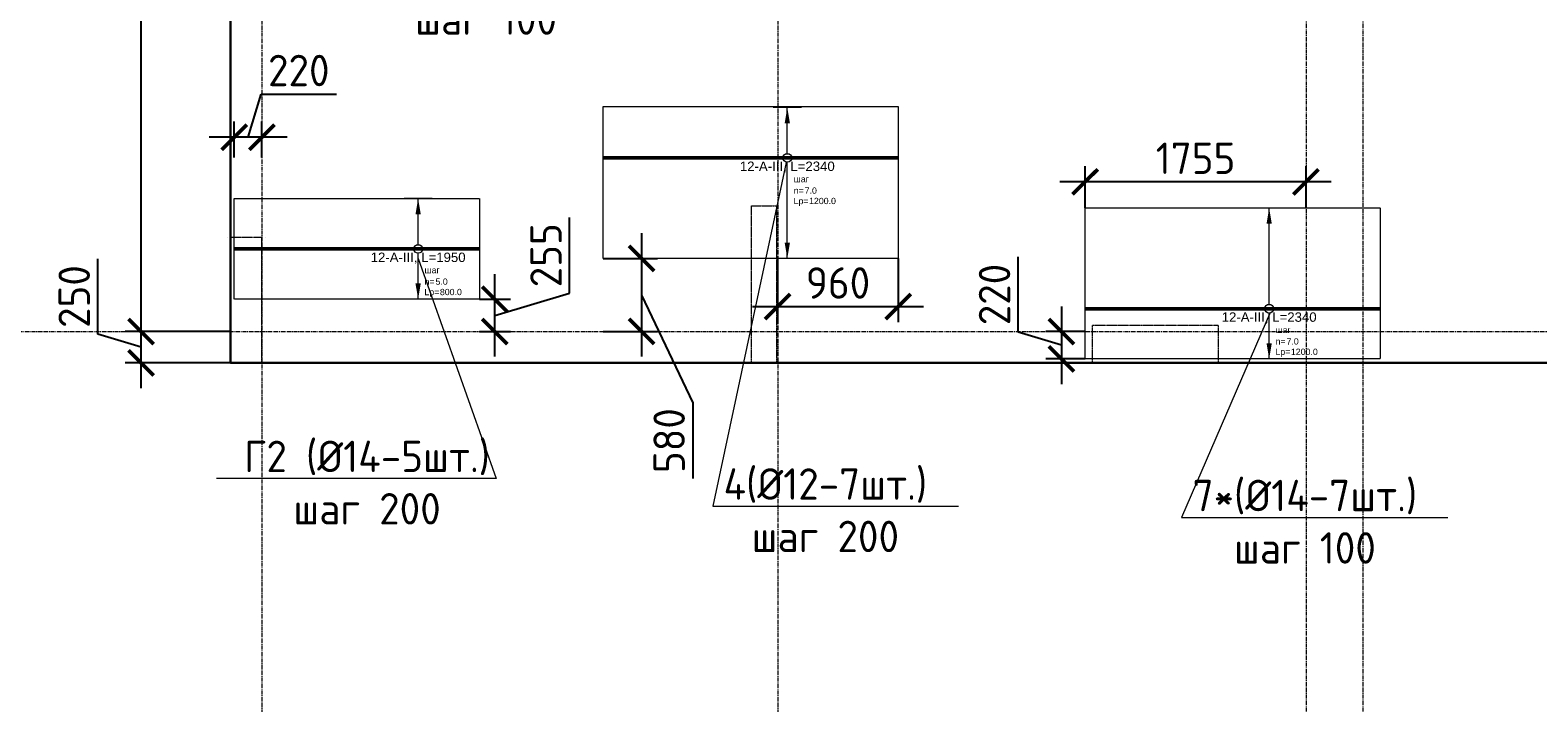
# Model space of a CAD drawing. Header units: millimetres. Extents: x -5898314 to 1055204, y -720802 to 1562611.
# Tile 279 of 362: x 1499 to 13483, y -47958 to -42607. Entities that reach past the tile are written whole.
import ezdxf
from ezdxf import colors
from ezdxf.entities.mleader import LeaderData, LeaderLine
from ezdxf.enums import TextEntityAlignment as Align
from ezdxf.math import Vec2, Vec3

# ---------------------------------------------------------------- set-up
doc = ezdxf.new("R2010")
doc.units = ezdxf.units.MM
doc.set_wipeout_variables(frame=1)
for name, pattern in [('01 Штриховая _4 мм_', [6, 3.5, -2.5]), ('______5', [1100, 800, -100, 100, -100]), ('DASHED', [7, 5, -2, 0]), ('GOST2.303 4', [7, 5, -2, 0]), ('осевая', [50.8, 31.75, -6.35, 6.35, -6.35])]:
    doc.linetypes.add(name, pattern=pattern)
for name, color, linetype, lineweight in [('907Сл Осевые', 1, 'Continuous', 0), ('АрмСтер', 2, 'Continuous', 50), ('контур распр. стерхней', 2, 'GOST2.303 4', 20), ('Оси', 40, '______5', 18), ('Перекрытие ж_бетон', 1, 'Continuous', 30), ('подоснова', 151, 'Continuous', 5), ('РАЗМЕРЫ', 1, 'Continuous', 9)]:
    doc.layers.add(name, color=color, linetype=linetype, lineweight=lineweight)
doc.layers.add('АрмСтер_атрибуты', color=2, linetype='Continuous', lineweight=0, plot=False)
doc.layers.add('Колонна_ бетон', color=7, linetype='Continuous', lineweight=50, true_color=0xb4b496)
doc.styles.add('GOST-2.304_Type-B', font='GOST_Common.ttf')
doc.styles.get("Standard").update_dxf_attribs({"font": 'arial.ttf'})
doc.styles.add('Аннотативный', font='arial.ttf')
doc.dimstyles.new('СПДС', dxfattribs={"dimscale": 100, "dimtxt": 2.5, "dimasz": 2, "dimexe": 1.25, "dimexo": 0, "dimtad": 1, "dimdec": 0, "dimrnd": 5, "dimtxsty": 'GOST-2.304_Type-B', "dimblk": 'ARCHTICK', "dimcen": 2.5, "dimdle": 2, "dimclrd": 1, "dimclre": 1, "dimclrt": 1, "dimadec": 0, "dimazin": 2, "dimtfac": 0.75, "dimtdec": 0, "dimtmove": 1, "dimatfit": 3, "dimfxl": 1, "dimtfillclr": 256, "dimtolj": 1, "dimarcsym": 1})

# ---------------------------------------------------------------- blocks, each defined once
blk = doc.blocks.new('_ArchTick')
at = {"color": 0, "linetype": 'ByBlock', "const_width": 0.15}
blk.add_lwpolyline([(-0.5, -0.5), (0.5, 0.5)], dxfattribs=at)
blk = doc.blocks.new('*D1317')
at = {"layer": 'DEFPOINTS', "color": 0, "lineweight": 0, "transparency": 16777216}
for p in [(2380, -45004), (3091, -45004), (3091, -45254)]:
    blk.add_point(p, dxfattribs=at)
at = {"layer": 'РАЗМЕРЫ', "color": 1, "lineweight": -2, "transparency": 16777216}
for p, q in [((2036, -45026), (2036, -44426)), ((2380, -45454), (2380, -44804)), ((2380, -45129), (2036, -45026)), ((3091, -45004), (2255, -45004)), ((3091, -45254), (2255, -45254))]:
    blk.add_line(p, q, dxfattribs=at)
at = {"layer": 'РАЗМЕРЫ', "color": 1, "lineweight": -2, "transparency": 16777216, "xscale": 200, "yscale": 200, "zscale": 200}
for p, rotation in [((2380, -45004), 90), ((2380, -45254), 270)]:
    blk.add_blockref('_ArchTick', p, dxfattribs=dict(at, rotation=rotation))
at = {"layer": 'РАЗМЕРЫ', "color": 1, "lineweight": 0, "transparency": 16777216, "insert": (1849, -44726), "char_height": 250, "attachment_point": 5, "rotation": 90, "style": 'GOST-2.304_Type-B'}
blk.add_mtext('\\A1;250', dxfattribs=at)
blk = doc.blocks.new('*D1318')
at = {"layer": 'DEFPOINTS', "color": 0, "lineweight": 0, "transparency": 16777216}
for p in [(2380, -28604), (3091, -28604), (2673, -45004)]:
    blk.add_point(p, dxfattribs=at)
at = {"layer": 'РАЗМЕРЫ', "color": 1, "lineweight": -2, "transparency": 16777216}
for p, q in [((2380, -45204), (2380, -28404)), ((3091, -28604), (2255, -28604)), ((2673, -45004), (2255, -45004))]:
    blk.add_line(p, q, dxfattribs=at)
at = {"layer": 'РАЗМЕРЫ', "color": 1, "lineweight": -2, "transparency": 16777216, "xscale": 200, "yscale": 200, "zscale": 200}
for p, rotation in [((2380, -28604), 90), ((2380, -45004), 270)]:
    blk.add_blockref('_ArchTick', p, dxfattribs=dict(at, rotation=rotation))
at = {"layer": 'РАЗМЕРЫ', "color": 1, "lineweight": 0, "transparency": 16777216, "insert": (2193, -36804), "char_height": 250, "attachment_point": 5, "rotation": 90, "style": 'GOST-2.304_Type-B'}
blk.add_mtext('\\A1;16400', dxfattribs=at)
blk = doc.blocks.new('подложка стн 1-го этажа')
at = {"layer": 'Колонна_ бетон', "color": 252, "linetype": 'DASHED', "lineweight": 0, "ltscale": 0.5, "true_color": 0x939598, "transparency": 33554687}
for p, q in [((11936, 10712, -760), (11936, 10712, -760)), ((11936, 9462, -760), (11936, 10712, -760)), ((11936, 10712, -760), (12136, 10712, -760)), ((11936, 10712, -760), (11936, 10712, -760)), ((11936, 9462, -760), (11936, 10712, -760)), ((11936, 10712, -760), (12136, 10712, -760)), ((12136, 10712, -760), (12136, 10712, -760)), ((12136, 9462, -760), (12136, 10712, -760)), ((12136, 10712, -760), (12136, 10712, -760)), ((12136, 9462, -760), (12136, 10712, -760)), ((7769, 10462, -560), (7769, 10462, -560)), ((7769, 10462, -560), (7769, 10462, -560)), ((7794, 10462, -560), (8044, 10462, -560)), ((7794, 9462, -560), (7794, 10462, -560)), ((7794, 10462, -560), (8044, 10462, -560)), ((7794, 9462, -560), (7794, 10462, -560)), ((8044, 9462, -560), (8044, 10462, -560)), ((8044, 9462, -560), (8044, 10462, -560)), ((8069, 10462, -560), (8069, 10462, -560)), ((8069, 10462, -560), (8069, 10462, -560)), ((14644, 9762, -200), (14644, 9462, -200)), ((14644, 9762, -200), (15644, 9762, -200)), ((14644, 9762, -200), (14644, 9462, -200)), ((14644, 9762, -200), (15644, 9762, -200)), ((15644, 9762, -200), (15644, 9462, -200)), ((15644, 9762, -200), (15644, 9462, -200)), ((7794, 9462, -560), (7794, 9462, -560)), ((7794, 9462, -560), (8046, 9462, -560)), ((7794, 9462, -560), (7794, 9462, -560)), ((7794, 9462, -560), (8046, 9462, -560)), ((8046, 9462, -560), (8046, 9462, -560)), ((8046, 9462, -560), (8046, 9462, -560)), ((11936, 9462, -760), (11936, 9462, -760)), ((11936, 9462, -760), (12136, 9462, -760)), ((11936, 9462, -760), (11936, 9462, -760)), ((11936, 9462, -760), (12136, 9462, -760)), ((12136, 9462, -760), (12136, 9462, -760)), ((12136, 9462, -760), (12136, 9462, -760)), ((15644, 9462, -200), (14644, 9462, -200)), ((15644, 9462, -200), (14644, 9462, -200))]:
    blk.add_line(p, q, dxfattribs=at)
blk = doc.blocks.new('оси блок 2')
at = {"layer": 'Оси', "color": 16, "linetype": 'осевая', "lineweight": 0, "transparency": 33554687}
for p, q in [((-85704.7, -322543), (-85704.7, -347930)), ((-81604.7, -322543), (-81604.7, -347914.1)), ((-77404.7, -323084.4), (-77404.7, -347462.5)), ((-76954.7, -323084.4), (-76954.7, -347468.4)), ((-89822.3, -342701.3), (-37238.5, -342701.3))]:
    blk.add_line(p, q, dxfattribs=at)
blk = doc.blocks.new('_None')
blk = doc.blocks.new('*U1303')
at = {"layer": 'РАЗМЕРЫ'}
for p, q in [((112, 400), (-112, 400)), ((112, -400), (-112, -400))]:
    blk.add_line(p, q, dxfattribs=at)
at = {"layer": 'РАЗМЕРЫ', "ltscale": 15}
blk.add_line((0, -400), (0, 400), dxfattribs=at)
at = {"layer": 'РАЗМЕРЫ'}
for points in [[(0, 400), (21, 275), (-21, 275)], [(0, -400), (21, -275), (-21, -275)]]:
    blk.add_solid(points, dxfattribs=at)
at = {"layer": 'АрмСтер_атрибуты', "color": 215, "ltscale": 15, "style": 'Аннотативный'}
for s, p in [('шаг', (51, -194)), ('Lр=', (50, -368)), ('n=', (51, -285))]:
    blk.add_text(s, height=50, dxfattribs=at).set_placement(p)
at = {"layer": 'АрмСтер_атрибуты', "flags": 9}
for tag, p in [('МАССА', (-1034, 190)), ('ОБОЗНАЧЕНИЕ', (-1034, 76))]:
    blk.add_attdef(tag, p, '', height=75, dxfattribs=at)
at = {"layer": 'АрмСтер_атрибуты', "style": 'Аннотативный', "flags": 8}
blk.add_attdef('ПОЗ', (110, 30), '', height=75, dxfattribs=at)
at = {"layer": 'АрмСтер_атрибуты', "color": 215, "style": 'Аннотативный'}
for tag, p, flags in [('КОЛ', (138, -285), 8), ('ШАГ', (191, -194), 10), ('ШИРИНА', (173, -368), 8)]:
    blk.add_attdef(tag, p, '', height=50, dxfattribs=dict(at, flags=flags))
at = {"linetype": 'Continuous', "lineweight": 0}
blk.add_wipeout([(35, 0), (28, 21), (11, 33), (-11, 33), (-28, 21), (-35, 0), (-28, -21), (-11, -33), (11, -33), (28, -21)], dxfattribs=at)
at = {"color": 0, "linetype": 'ByBlock', "lineweight": -2, "ltscale": 100}
blk.add_line((-1463, 0), (487, 0), dxfattribs=at)
at = {"layer": 'РАЗМЕРЫ'}
blk.add_circle((0, 0), 35, dxfattribs=at)
at = {"layer": 'АрмСтер_атрибуты', "style": 'Аннотативный', "flags": 8}
blk.add_attdef('НАИМЕНОВАНИЕ', text='', height=75, dxfattribs=at).set_placement((0, -29), align=Align.TOP_CENTER)
blk = doc.blocks.new('*U1276')
at = {"layer": 'РАЗМЕРЫ'}
for p, q in [((112, 400), (-112, 400)), ((112, -800), (-112, -800))]:
    blk.add_line(p, q, dxfattribs=at)
at = {"layer": 'РАЗМЕРЫ', "ltscale": 15}
blk.add_line((0, -800), (0, 400), dxfattribs=at)
at = {"layer": 'РАЗМЕРЫ'}
for points in [[(0, 400), (21, 275), (-21, 275)], [(0, -800), (21, -675), (-21, -675)]]:
    blk.add_solid(points, dxfattribs=at)
at = {"layer": 'АрмСтер_атрибуты', "color": 215, "ltscale": 15, "style": 'Аннотативный'}
for s, p in [('шаг', (51, -194)), ('Lр=', (50, -368)), ('n=', (51, -285))]:
    blk.add_text(s, height=50, dxfattribs=at).set_placement(p)
at = {"layer": 'АрмСтер_атрибуты', "style": 'Аннотативный', "flags": 8}
blk.add_attdef('ПОЗ', (110, 30), '', height=75, dxfattribs=at)
at = {"layer": 'АрмСтер_атрибуты', "flags": 9}
for tag, p in [('МАССА', (-1034, -210)), ('ОБОЗНАЧЕНИЕ', (-1034, -324))]:
    blk.add_attdef(tag, p, '', height=75, dxfattribs=at)
at = {"layer": 'АрмСтер_атрибуты', "color": 215, "style": 'Аннотативный'}
for tag, p, flags in [('КОЛ', (138, -285), 8), ('ШАГ', (191, -194), 10), ('ШИРИНА', (173, -368), 8)]:
    blk.add_attdef(tag, p, '', height=50, dxfattribs=dict(at, flags=flags))
at = {"linetype": 'Continuous', "lineweight": 0}
blk.add_wipeout([(35, 0), (28, 21), (11, 33), (-11, 33), (-28, 21), (-35, 0), (-28, -21), (-11, -33), (11, -33), (28, -21)], dxfattribs=at)
at = {"color": 0, "linetype": 'ByBlock', "lineweight": -2, "ltscale": 100}
blk.add_line((-1463, 0), (877, 0), dxfattribs=at)
at = {"layer": 'РАЗМЕРЫ'}
blk.add_circle((0, 0), 35, dxfattribs=at)
at = {"layer": 'АрмСтер_атрибуты', "style": 'Аннотативный', "flags": 8}
blk.add_attdef('НАИМЕНОВАНИЕ', text='', height=75, dxfattribs=at).set_placement((0, -29), align=Align.TOP_CENTER)
blk = doc.blocks.new('*U1275')
at = {"layer": 'РАЗМЕРЫ'}
for p, q in [((112, 800), (-112, 800)), ((112, -400), (-112, -400))]:
    blk.add_line(p, q, dxfattribs=at)
at = {"layer": 'РАЗМЕРЫ', "ltscale": 15}
blk.add_line((0, -400), (0, 800), dxfattribs=at)
at = {"layer": 'РАЗМЕРЫ'}
for points in [[(0, 800), (21, 675), (-21, 675)], [(0, -400), (21, -275), (-21, -275)]]:
    blk.add_solid(points, dxfattribs=at)
at = {"layer": 'АрмСтер_атрибуты', "color": 215, "ltscale": 15, "style": 'Аннотативный'}
for s, p in [('шаг', (51, -194)), ('Lр=', (50, -368)), ('n=', (51, -285))]:
    blk.add_text(s, height=50, dxfattribs=at).set_placement(p)
at = {"layer": 'АрмСтер_атрибуты', "flags": 9}
for tag, p in [('МАССА', (-1034, 190)), ('ОБОЗНАЧЕНИЕ', (-1034, 76))]:
    blk.add_attdef(tag, p, '', height=75, dxfattribs=at)
at = {"layer": 'АрмСтер_атрибуты', "style": 'Аннотативный', "flags": 8}
blk.add_attdef('ПОЗ', (110, 30), '', height=75, dxfattribs=at)
at = {"layer": 'АрмСтер_атрибуты', "color": 215, "style": 'Аннотативный'}
for tag, p, flags in [('КОЛ', (138, -285), 8), ('ШАГ', (191, -194), 10), ('ШИРИНА', (173, -368), 8)]:
    blk.add_attdef(tag, p, '', height=50, dxfattribs=dict(at, flags=flags))
at = {"linetype": 'Continuous', "lineweight": 0}
blk.add_wipeout([(35, 0), (28, 21), (11, 33), (-11, 33), (-28, 21), (-35, 0), (-28, -21), (-11, -33), (11, -33), (28, -21)], dxfattribs=at)
at = {"color": 0, "linetype": 'ByBlock', "lineweight": -2, "ltscale": 100}
blk.add_line((-1463, 0), (877, 0), dxfattribs=at)
at = {"layer": 'РАЗМЕРЫ'}
blk.add_circle((0, 0), 35, dxfattribs=at)
at = {"layer": 'АрмСтер_атрибуты', "style": 'Аннотативный', "flags": 8}
blk.add_attdef('НАИМЕНОВАНИЕ', text='', height=75, dxfattribs=at).set_placement((0, -29), align=Align.TOP_CENTER)
blk = doc.blocks.new('*D1393')
at = {"layer": '907Сл Осевые', "color": 1, "lineweight": -2, "transparency": 16777216}
for p, q in [((7440, -44423), (7440, -44930)), ((8399, -44423), (8399, -44930)), ((7240, -44805), (8599, -44805))]:
    blk.add_line(p, q, dxfattribs=at)
at = {"layer": 'DEFPOINTS', "color": 0, "lineweight": 0, "transparency": 16777216}
for p in [(7440, -44423, 200), (8399, -44423), (8399, -44805)]:
    blk.add_point(p, dxfattribs=at)
at = {"layer": '907Сл Осевые', "color": 1, "lineweight": -2, "transparency": 16777216, "xscale": 200, "yscale": 200, "zscale": 200, "rotation": 180}
blk.add_blockref('_ArchTick', (7440, -44805), dxfattribs=at)
at = {"layer": '907Сл Осевые', "color": 1, "lineweight": -2, "transparency": 16777216, "xscale": 200, "yscale": 200, "zscale": 200}
blk.add_blockref('_ArchTick', (8399, -44805), dxfattribs=at)
at = {"layer": '907Сл Осевые', "color": 1, "lineweight": 0, "transparency": 16777216, "insert": (7920, -44618), "char_height": 250, "attachment_point": 5, "style": 'GOST-2.304_Type-B'}
blk.add_mtext('\\A1;960', dxfattribs=at)
blk = doc.blocks.new('*D1394')
at = {"layer": '907Сл Осевые', "color": 1, "lineweight": -2, "transparency": 16777216}
for p, q in [((6359, -44223), (6359, -45204)), ((6054, -44423), (6484, -44423)), ((6359, -44714), (6766, -45572)), ((6054, -45004), (6484, -45004)), ((6766, -45572), (6766, -46172))]:
    blk.add_line(p, q, dxfattribs=at)
at = {"layer": 'DEFPOINTS', "color": 0, "lineweight": 0, "transparency": 16777216}
for p in [(6054, -44423), (6054, -45004, 200), (6359, -45004)]:
    blk.add_point(p, dxfattribs=at)
at = {"layer": '907Сл Осевые', "color": 1, "lineweight": -2, "transparency": 16777216, "xscale": 200, "yscale": 200, "zscale": 200}
for p, rotation in [((6359, -44423), 90), ((6359, -45004), 270)]:
    blk.add_blockref('_ArchTick', p, dxfattribs=dict(at, rotation=rotation))
at = {"layer": '907Сл Осевые', "color": 1, "lineweight": 0, "transparency": 16777216, "insert": (6578, -45872), "char_height": 250, "attachment_point": 5, "rotation": 90, "style": 'GOST-2.304_Type-B'}
blk.add_mtext('\\A1;580', dxfattribs=at)
blk = doc.blocks.new('*D1395')
at = {"layer": '907Сл Осевые', "color": 1, "lineweight": -2, "transparency": 16777216}
for p, q in [((5786, -44698), (5786, -44098)), ((5192, -45204), (5192, -44547)), ((5192, -44876), (5786, -44698)), ((5070, -44747), (5317, -44747)), ((5070, -45004), (5317, -45004))]:
    blk.add_line(p, q, dxfattribs=at)
at = {"layer": 'DEFPOINTS', "color": 0, "lineweight": 0, "transparency": 16777216}
for p in [(5070, -44747), (5192, -44747), (5070, -45004, 200)]:
    blk.add_point(p, dxfattribs=at)
at = {"layer": '907Сл Осевые', "color": 1, "lineweight": -2, "transparency": 16777216, "xscale": 200, "yscale": 200, "zscale": 200}
for p, rotation in [((5192, -44747), 90), ((5192, -45004), 270)]:
    blk.add_blockref('_ArchTick', p, dxfattribs=dict(at, rotation=rotation))
at = {"layer": '907Сл Осевые', "color": 1, "lineweight": 0, "transparency": 16777216, "insert": (5599, -44398), "char_height": 250, "attachment_point": 5, "rotation": 90, "style": 'GOST-2.304_Type-B'}
blk.add_mtext('\\A1;255', dxfattribs=at)
blk = doc.blocks.new('*D1339')
at = {"layer": '907Сл Осевые', "color": 1, "lineweight": -2, "transparency": 16777216}
for p, q in [((3231, -43459), (3334, -43116)), ((3334, -43116), (3934, -43116)), ((3121, -43621), (3121, -43334)), ((3341, -43621), (3341, -43334)), ((3541, -43459), (2921, -43459))]:
    blk.add_line(p, q, dxfattribs=at)
at = {"layer": 'DEFPOINTS', "color": 0, "lineweight": 0, "transparency": 16777216}
for p in [(3121, -43459), (3121, -43621), (3341, -43621)]:
    blk.add_point(p, dxfattribs=at)
at = {"layer": '907Сл Осевые', "color": 1, "lineweight": -2, "transparency": 16777216, "xscale": 200, "yscale": 200, "zscale": 200, "rotation": 180}
blk.add_blockref('_ArchTick', (3121, -43459), dxfattribs=at)
at = {"layer": '907Сл Осевые', "color": 1, "lineweight": -2, "transparency": 16777216, "xscale": 200, "yscale": 200, "zscale": 200}
blk.add_blockref('_ArchTick', (3341, -43459), dxfattribs=at)
at = {"layer": '907Сл Осевые', "color": 1, "lineweight": 0, "transparency": 16777216, "insert": (3634, -42928), "char_height": 250, "attachment_point": 5, "style": 'GOST-2.304_Type-B'}
blk.add_mtext('\\A1;220', dxfattribs=at)
blk = doc.blocks.new('*D1396')
at = {"layer": '907Сл Осевые', "color": 1, "lineweight": -2, "transparency": 16777216}
for p, q in [((9352, -45010), (9352, -44410)), ((9696, -44804), (9696, -45422)), ((9696, -45113), (9352, -45010)), ((9884, -45004), (9571, -45004)), ((9884, -45222), (9571, -45222))]:
    blk.add_line(p, q, dxfattribs=at)
at = {"layer": 'DEFPOINTS', "color": 0, "lineweight": 0, "transparency": 16777216}
for p in [(9884, -45004, 200), (9696, -45222), (9884, -45222)]:
    blk.add_point(p, dxfattribs=at)
at = {"layer": '907Сл Осевые', "color": 1, "lineweight": -2, "transparency": 16777216, "xscale": 200, "yscale": 200, "zscale": 200}
for p, rotation in [((9696, -45004), 90), ((9696, -45222), 270)]:
    blk.add_blockref('_ArchTick', p, dxfattribs=dict(at, rotation=rotation))
at = {"layer": '907Сл Осевые', "color": 1, "lineweight": 0, "transparency": 16777216, "insert": (9164, -44710), "char_height": 250, "attachment_point": 5, "rotation": 90, "style": 'GOST-2.304_Type-B'}
blk.add_mtext('\\A1;220', dxfattribs=at)
blk = doc.blocks.new('*D1397')
at = {"layer": '907Сл Осевые', "color": 1, "lineweight": -2, "transparency": 16777216}
for p, q in [((9884, -44021), (9884, -43689)), ((11640, -44026), (11640, -43689)), ((11840, -43814), (9684, -43814))]:
    blk.add_line(p, q, dxfattribs=at)
at = {"layer": 'DEFPOINTS', "color": 0, "lineweight": 0, "transparency": 16777216}
for p in [(9884, -43814), (9884, -44021), (11640, -44026, 200)]:
    blk.add_point(p, dxfattribs=at)
at = {"layer": '907Сл Осевые', "color": 1, "lineweight": -2, "transparency": 16777216, "xscale": 200, "yscale": 200, "zscale": 200, "rotation": 180}
blk.add_blockref('_ArchTick', (9884, -43814), dxfattribs=at)
at = {"layer": '907Сл Осевые', "color": 1, "lineweight": -2, "transparency": 16777216, "xscale": 200, "yscale": 200, "zscale": 200}
blk.add_blockref('_ArchTick', (11640, -43814), dxfattribs=at)
at = {"layer": '907Сл Осевые', "color": 1, "lineweight": 0, "transparency": 16777216, "insert": (10762, -43626), "char_height": 250, "attachment_point": 5, "style": 'GOST-2.304_Type-B'}
blk.add_mtext('\\A1;1755', dxfattribs=at)

msp = doc.modelspace()

# ---------------------------------------------------------------- linework, layer by layer
at = {"layer": 'контур распр. стерхней', "linetype": '01 Штриховая _4 мм_'}
for points in [[(8398.97, -44423.01), (6054.42, -44423.01), (6054.42, -43213.82), (8398.98, -43213.82)], [(5070.08, -44747.12), (3120.08, -44747.12), (3120.09, -43946.43), (5070.09, -43946.43)], [(12228.98, -45222.48), (9884.42, -45222.48), (9884.43, -44021.31), (12228.98, -44021.31)]]:
    msp.add_lwpolyline(points, close=True, dxfattribs=at)
at = {"layer": 'Перекрытие ж_бетон'}
for points in [[(13750.67, -28354.44), (13750.67, -28354.44), (3090.67, -28354.44), (3090.67, -45254.44)], [(3090.67, -45254.44), (21640.83, -45254.44)]]:
    msp.add_lwpolyline(points, dxfattribs=at)

# ---------------------------------------------------------------- block references
msp.add_blockref('подложка стн 1-го этажа', (-4703.26, -54716.23, 560), dxfattribs=at)
at = {"layer": 'подоснова', "color": 6, "ltscale": 0.3}
msp.add_blockref('оси блок 2', (89045.38, 297696.88), dxfattribs=at)

# ---------------------------------------------------------------- dimensions: what is measured, and where the dimension line sits
at = {"layer": '907Сл Осевые', "lineweight": 0}
dim = msp.add_linear_dim(base=(3120.55, -43459.49), p1=(3340.55, -43621.11), p2=(3120.55, -43621.11), dimstyle='СПДС', override={"dimtxt": 2.5}, dxfattribs=at)
dim.commit()
dim.dimension.update_dxf_attribs({"geometry": '*D1339', "text_midpoint": (3396.17, -42928.24)})
at = {"layer": 'РАЗМЕРЫ', "color": 1, "lineweight": 0}
for base, p1, p2, picture, middle in [((2380.09, -28604.44), (2672.88, -45004.44), (3090.67, -28604.44), '*D1318', (2192.59, -36804.44)), ((2380.09, -45004.44), (3090.67, -45254.44), (3090.67, -45004.44), '*D1317', (1848.84, -44963.81))]:
    dim = msp.add_linear_dim(base=base, p1=p1, p2=p2, angle=90, dimstyle='СПДС', override={"dimtxt": 2.5, "dimrnd": 5}, dxfattribs=at)
    dim.commit()
    dim.dimension.update_dxf_attribs({"geometry": picture, "text_midpoint": middle})

# ---------------------------------------------------------------- leaders
at = {"layer": 'подоснова', "color": 2, "lineweight": 0, "ltscale": 0.3}
ml = msp.add_multileader_mtext('Standard', dxfattribs=at)
ml.set_content('Г2 *(%%C14-9шт.)\\Pшаг 100', color=2, style='GOST-2.304_Type-B')
ml.set_leader_properties(color=256, linetype='ByLayer', lineweight=15)
ml.set_arrow_properties(name='NONE')
ml.build(insert=Vec2(0, 0))
ml.multileader.update_dxf_attribs({"text_left_attachment_type": 6, "text_right_attachment_type": 6, "dogleg_length": 0.1, "arrow_head_size": 18})
ctx = ml.context
ctx.base_point, ctx.char_height, ctx.arrow_head_size, ctx.landing_gap_size, ctx.plane_origin = Vec3(4011.63, -42276.66), 250, 18, 20, Vec3(-5482.62, -37089.95)
ctx.left_attachment, ctx.right_attachment, ctx.text_align_type = 6, 6, 1
notes = []
notes.append((ctx, [(0, (1, 1, 0), (4011.53, -42276.66), (1, 0), 0.1, [(0, [(4573.48, -40136.6)], 0, [])])]))
ctx.mtext.insert, ctx.mtext.alignment, ctx.mtext.flow_direction = Vec3(5122.54, -41976.66), 2, 5
at = {"layer": 'подоснова', "color": 4, "lineweight": 0, "ltscale": 0.3}
ml = msp.add_multileader_mtext('Standard', dxfattribs=at)
ml.set_content('4(%%C12-7шт.)\\Pшаг 200', color=4, style='GOST-2.304_Type-B')
ml.set_leader_properties(color=256, linetype='ByLayer', lineweight=15)
ml.set_arrow_properties(name='NONE')
ml.build(insert=Vec2(0, 0))
ml.multileader.update_dxf_attribs({"text_left_attachment_type": 6, "text_right_attachment_type": 6, "dogleg_length": 0.1, "arrow_head_size": 18})
ctx = ml.context
ctx.base_point, ctx.char_height, ctx.arrow_head_size, ctx.landing_gap_size, ctx.plane_origin = Vec3(6924.2, -46392.27), 250, 18, 20, Vec3(-2357.5, -41660.73)
ctx.left_attachment, ctx.right_attachment, ctx.text_align_type = 6, 6, 1
notes.append((ctx, [(0, (1, 1, 0), (6924.1, -46392.27), (1, 0), 0.1, [(0, [(7516.92, -43623.01)], 0, [])])]))
ctx.mtext.insert, ctx.mtext.alignment, ctx.mtext.flow_direction = Vec3(7819.2, -46092.27), 2, 5
at = {"layer": 'подоснова', "color": 2, "lineweight": 0, "ltscale": 0.3}
ml = msp.add_multileader_mtext('Standard', dxfattribs=at)
ml.set_content('Г2 (%%C14-5шт.)\\Pшаг 200', color=2, style='GOST-2.304_Type-B')
ml.set_leader_properties(color=256, linetype='ByLayer', lineweight=15)
ml.set_arrow_properties(name='NONE')
ml.build(insert=Vec2(0, 0))
ml.multileader.update_dxf_attribs({"text_left_attachment_type": 6, "text_right_attachment_type": 6, "dogleg_length": 0.1, "arrow_head_size": 18})
ctx = ml.context
ctx.base_point, ctx.char_height, ctx.arrow_head_size, ctx.landing_gap_size, ctx.plane_origin = Vec3(3151.12, -46172.33), 250, 18, 20, Vec3(-5630.58, -41440.78)
ctx.left_attachment, ctx.right_attachment, ctx.text_align_type = 6, 6, 1
notes.append((ctx, [(1, (1, 1, 0), (5201.82, -46172.33), (-1, 0), 0.1, [(0, [(4582.59, -44424.26)], 0, [])])]))
ctx.mtext.insert, ctx.mtext.alignment, ctx.mtext.flow_direction = Vec3(4176.42, -45872.33), 2, 5
at = {"layer": 'подоснова', "color": 6, "lineweight": 0, "ltscale": 0.3}
ml = msp.add_multileader_mtext('Standard', dxfattribs=at)
ml.set_content('7*(%%C14-7шт.)\\Pшаг 100', color=6, style='GOST-2.304_Type-B')
ml.set_leader_properties(color=256, linetype='ByLayer', lineweight=15)
ml.set_arrow_properties(name='NONE')
ml.build(insert=Vec2(0, 0))
ml.multileader.update_dxf_attribs({"text_left_attachment_type": 6, "text_right_attachment_type": 6, "dogleg_length": 0.1, "arrow_head_size": 18})
ctx = ml.context
ctx.base_point, ctx.char_height, ctx.arrow_head_size, ctx.landing_gap_size, ctx.plane_origin = Vec3(10651.08, -46483.49), 250, 18, 20, Vec3(1369.38, -41751.94)
ctx.left_attachment, ctx.right_attachment, ctx.text_align_type = 6, 6, 1
notes.append((ctx, [(0, (1, 1, 0), (10650.98, -46483.49), (1, 0), 0.1, [(0, [(11357.44, -44846.43)], 0, [])])]))
ctx.mtext.insert, ctx.mtext.alignment, ctx.mtext.flow_direction = Vec3(11631.12, -46183.49), 2, 5
for ctx, leaders in notes:
    for number, flags, end, landing, length, lines in leaders:
        leader = LeaderData()
        leader.index, (leader.has_last_leader_line, leader.has_dogleg_vector, leader.attachment_direction) = number, flags
        leader.last_leader_point, leader.dogleg_vector, leader.dogleg_length = Vec3(end), Vec3(landing), length
        for number, points, colour, breaks in lines:
            line = LeaderLine()
            line.index, line.vertices, line.color, line.breaks = number, Vec3.list(points), colors.encode_raw_color(colour), breaks
            leader.lines.append(line)
        ctx.leaders.append(leader)

# ---------------------------------------------------------------- next in the draw order: block references
at = {"layer": 'АрмСтер', "ltscale": 15}
ref = msp.add_blockref('*U1276', (7516.92, -43623.01), dxfattribs=at)
ref.add_attrib('НАИМЕНОВАНИЕ', '12-A-III, L=2340', dxfattribs={"layer": 'АрмСтер_атрибуты', "height": 75, "style": 'Аннотативный', "flags": 8}).set_placement((7516.92, -43652.35), align=Align.TOP_CENTER)
ref.add_attrib('КОЛ', '7.0', (7654.97, -43908.13), dxfattribs={"layer": 'АрмСтер_атрибуты', "color": 215, "height": 50, "style": 'Аннотативный', "flags": 8})
ref.add_attrib('ШИРИНА', '1200.0', (7689.81, -43990.81), dxfattribs={"layer": 'АрмСтер_атрибуты', "color": 215, "height": 50, "style": 'Аннотативный', "flags": 8})
ref = msp.add_blockref('*U1303', (4582.59, -44347.12), dxfattribs=at)
ref.add_attrib('НАИМЕНОВАНИЕ', '12-A-III, L=1950', dxfattribs={"layer": 'АрмСтер_атрибуты', "height": 75, "style": 'Аннотативный', "flags": 8}).set_placement((4582.59, -44376.46), align=Align.TOP_CENTER)
ref.add_attrib('КОЛ', '5.0', (4720.64, -44632.24), dxfattribs={"layer": 'АрмСтер_атрибуты', "color": 215, "height": 50, "style": 'Аннотативный', "flags": 8})
ref.add_attrib('ШИРИНА', '800.0', (4755.47, -44714.92), dxfattribs={"layer": 'АрмСтер_атрибуты', "color": 215, "height": 50, "style": 'Аннотативный', "flags": 8})
ref = msp.add_blockref('*U1275', (11346.93, -44822.48), dxfattribs=at)
ref.add_attrib('НАИМЕНОВАНИЕ', '12-A-III, L=2340', dxfattribs={"layer": 'АрмСтер_атрибуты', "height": 75, "style": 'Аннотативный', "flags": 8}).set_placement((11346.93, -44851.82), align=Align.TOP_CENTER)
ref.add_attrib('КОЛ', '7.0', (11484.98, -45107.61), dxfattribs={"layer": 'АрмСтер_атрибуты', "color": 215, "height": 50, "style": 'Аннотативный', "flags": 8})
ref.add_attrib('ШИРИНА', '1200.0', (11519.81, -45190.28), dxfattribs={"layer": 'АрмСтер_атрибуты', "color": 215, "height": 50, "style": 'Аннотативный', "flags": 8})

# ---------------------------------------------------------------- next in the draw order: dimensions: what is measured, and where the dimension line sits
at = {"layer": '907Сл Осевые', "lineweight": 0}
for base, p1, p2, picture, middle in [((9884.43, -43813.9), (11640.4, -44026.31, 200), (9884.43, -44021.31), '*D1397', (10762.42, -43626.4)), ((8398.97, -44805.08), (7440.4, -44423.01, 200), (8398.97, -44423.01), '*D1393', (7919.69, -44617.58))]:
    dim = msp.add_linear_dim(base=base, p1=p1, p2=p2, dimstyle='СПДС', override={"dimtxt": 2.5}, dxfattribs=at)
    dim.commit()
    dim.dimension.update_dxf_attribs({"geometry": picture, "text_midpoint": middle})
for base, p1, p2, picture, middle in [((5192.3, -44747.12), (5070.08, -45004.26, 200), (5070.08, -44747.12), '*D1395', (5598.55, -44635.06)), ((9695.72, -45222.48), (9884.42, -45004.26, 200), (9884.42, -45222.48), '*D1396', (9164.47, -44947.75))]:
    dim = msp.add_linear_dim(base=base, p1=p1, p2=p2, angle=90, dimstyle='СПДС', override={"dimtxt": 2.5}, dxfattribs=at)
    dim.commit()
    dim.dimension.update_dxf_attribs({"geometry": picture, "text_midpoint": middle})
dim = msp.add_linear_dim(base=(6359.32, -45004.26), p1=(6054.42, -44423.01), p2=(6054.42, -45004.26, 200), angle=90, dimstyle='СПДС', override={"dimtxt": 2.5}, dxfattribs=at)
dim.commit()
dim.dimension.update_dxf_attribs({"geometry": '*D1394', "text_midpoint": (6765.57, -45634.38), "dimtype": 160})

doc.saveas('drawing.dxf')
